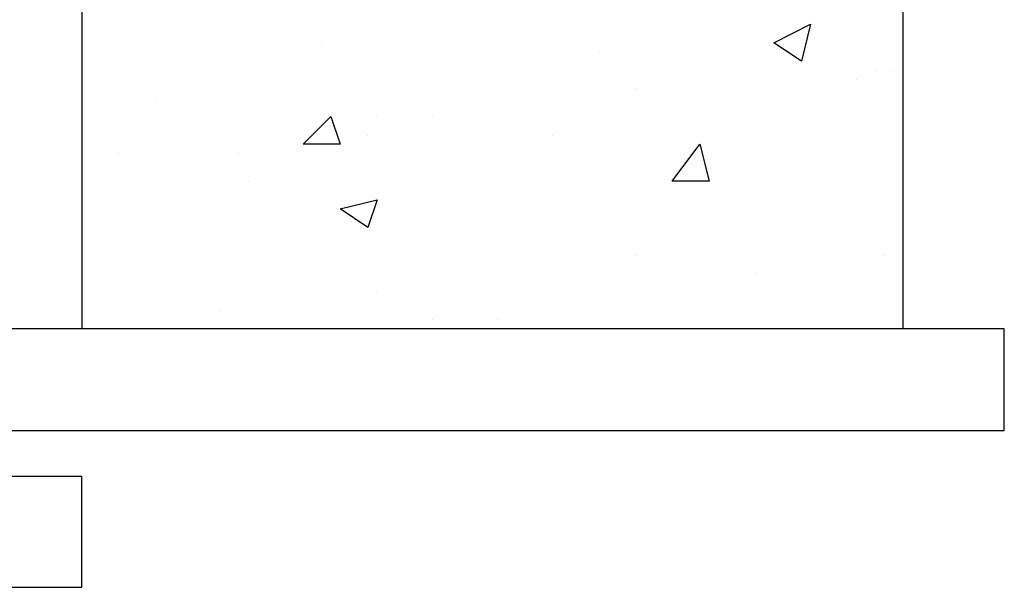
# Model space of a CAD drawing. Header units: metres. Extents: x 5.7 to 89.8, y 4 to 63.5.
# Tile 394 of 475: x 64.1 to 65.1, y 48.6 to 49.2. Entities that reach past the tile are written whole.
import ezdxf

# ---------------------------------------------------------------- set-up
doc = ezdxf.new("R2010")
doc.units = ezdxf.units.M
doc.header["$MEASUREMENT"] = 0
doc.layers.add('PDF17_hatch', color=7, linetype='Continuous')
doc.layers.add('PDF17_wall', color=7, linetype='Continuous')

msp = doc.modelspace()

# ---------------------------------------------------------------- linework, layer by layer
at = {"layer": 'PDF17_hatch', "lineweight": 25}
for points in [[(64.9368, 49.2026), (64.9271, 49.1641), (64.8982, 49.1833)], [(64.4359, 49.1063), (64.4456, 49.0774), (64.407, 49.0774)], [(64.8212, 49.0774), (64.8308, 49.0389), (64.7923, 49.0389)], [(64.4841, 49.0196), (64.4745, 48.9907), (64.4456, 49.01)]]:
    msp.add_lwpolyline(points, close=True, dxfattribs=at)
for points in [[(64.4263, 49.1833), (64.4263, 49.1833)], [(64.7152, 49.1737), (64.7152, 49.1737)], [(64.9849, 49.1448), (64.9849, 49.1448)], [(65.0042, 49.1544), (65.0042, 49.1544)], [(65.0234, 49.1544), (65.0234, 49.1544)], [(64.7538, 49.1352), (64.7538, 49.1352)], [(64.2529, 49.1255), (64.2529, 49.1255)], [(64.4841, 49.1063), (64.4841, 49.1063)], [(64.5419, 49.1063), (64.5419, 49.1063)], [(64.6863, 49.1063), (64.6863, 49.1063)], [(64.8308, 49.0966), (64.8308, 49.0966)], [(64.4745, 49.087), (64.4745, 49.087)], [(64.6671, 49.087), (64.6671, 49.087)], [(64.2144, 49.0678), (64.2144, 49.0678)], [(64.3396, 49.0678), (64.3396, 49.0678)], [(64.3493, 49.0389), (64.3493, 49.0389)], [(65.0331, 49.0003), (65.0331, 49.0003)], [(64.7538, 48.9618), (64.7538, 48.9618)], [(65.0138, 48.9618), (65.0138, 48.9618)], [(64.879, 48.9425), (64.879, 48.9425)], [(64.4841, 48.9233), (64.4841, 48.9233)], [(64.3204, 48.904), (64.3204, 48.904)], [(64.5419, 48.8944), (64.5419, 48.8944)], [(64.6093, 48.8944), (64.6093, 48.8944)], [(64.2048, 48.8848), (64.2048, 48.8848)]]:
    msp.add_lwpolyline(points, dxfattribs=at)
at = {"layer": 'PDF17_wall', "lineweight": 25}
for points in [[(64.407, 49.7516), (64.1759, 49.7516), (64.1759, 49.4819), (64.1759, 48.8848)], [(64.1759, 49.4241), (65.0331, 49.4241), (65.0331, 48.8848)]]:
    msp.add_lwpolyline(points, dxfattribs=at)
for points in [[(65.139, 48.7788), (65.139, 48.8848), (64.07, 48.8848), (64.07, 48.7788)], [(64.1759, 48.6151), (64.1759, 48.7307), (63.2995, 48.7307), (63.2995, 48.6151)]]:
    msp.add_lwpolyline(points, close=True, dxfattribs=at)

doc.saveas('drawing.dxf')
